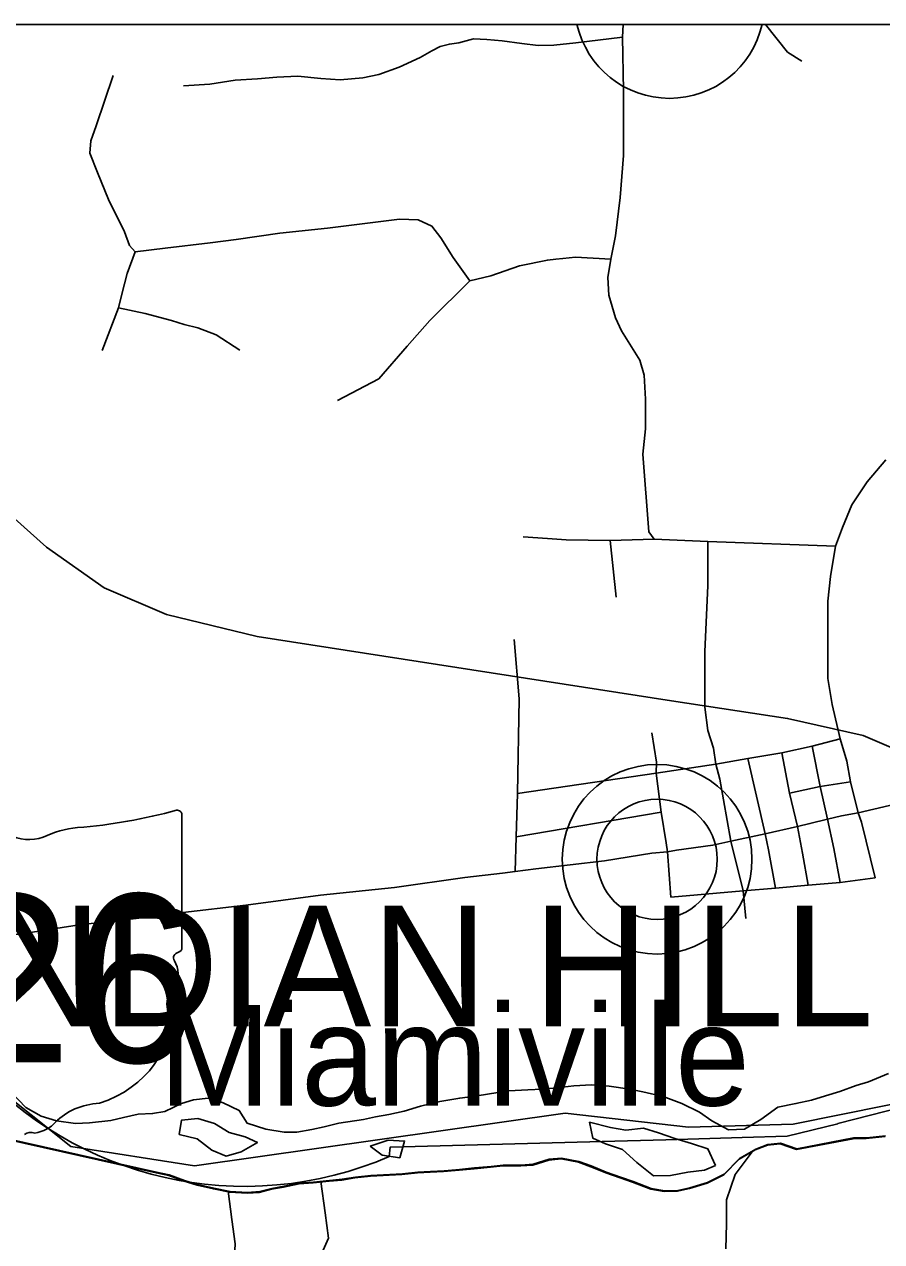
# Model space of a CAD drawing. Extents: x 0 to 34, y 0 to 22.
# Drawn here: x 5.8664 to 6.2026, y 20.4224 to 20.9 of the extents above; entities that cross this region are included whole.
import ezdxf

# ---------------------------------------------------------------- set-up
doc = ezdxf.new("R2010")
doc.units = 0
for name, color, linetype in [('GM_X_City_Street', 7, 'Continuous'), ('GM_X_Corporation', 7, 'Continuous'), ('GM_X_Corporation_Text', 7, 'Continuous'), ('GM_X_County_Road', 7, 'Continuous'), ('GM_X_Interstate_Shield', 7, 'Continuous'), ('GM_X_Major_River', 7, 'Continuous'), ('GM_X_Minor_River', 7, 'Continuous'), ('GM_X_Rail_Line', 7, 'Continuous'), ('GM_X_State_Route', 7, 'Continuous'), ('GM_X_State_Shield', 7, 'Continuous'), ('GM_X_Township_Road', 7, 'Continuous'), ('GM_X_Unincorporated', 7, 'Continuous'), ('GM_X_Unincorporated_Location', 7, 'Continuous'), ('GM_X_Unincorporated_Text', 7, 'Continuous'), ('SH_Cut_Line', 7, 'Continuous'), ('SH_Data', 7, 'Continuous')]:
    doc.layers.add(name, color=color, linetype=linetype)

msp = doc.modelspace()

# ---------------------------------------------------------------- linework, layer by layer
at = {"layer": 'GM_X_City_Street'}
msp.add_lwpolyline([(6.210617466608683, 20.475155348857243), (6.185514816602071, 20.46873130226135), (6.1854388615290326, 20.468712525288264), (6.165556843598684, 20.463792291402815), (6.14796187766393, 20.463259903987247), (6.135189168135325, 20.46290819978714), (6.118026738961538, 20.462419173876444), (6.093002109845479, 20.4617448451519), (6.009866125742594, 20.459504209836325), (6.009529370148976, 20.455825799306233), (6.004248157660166, 20.453666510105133), (5.998884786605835, 20.451720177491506), (5.993447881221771, 20.44999001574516), (5.987946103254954, 20.448478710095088), (5.982388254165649, 20.447188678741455), (5.976783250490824, 20.446122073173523), (5.971140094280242, 20.445280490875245), (5.965467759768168, 20.444665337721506), (5.959775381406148, 20.444277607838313), (5.954072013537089, 20.444117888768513), (5.948366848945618, 20.444186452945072), (5.942669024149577, 20.44448318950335), (5.936987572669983, 20.44500762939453), (5.9320452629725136, 20.445651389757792), (5.927128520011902, 20.446467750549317), (5.921599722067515, 20.447598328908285), (5.916120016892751, 20.44894687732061), (5.910697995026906, 20.45051130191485), (5.905342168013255, 20.452289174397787), (5.900060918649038, 20.45427766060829), (5.895008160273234, 20.45640819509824), (5.890041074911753, 20.458731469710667), (5.88516699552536, 20.461244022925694), (5.880393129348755, 20.463942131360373), (5.875726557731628, 20.466821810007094), (5.871174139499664, 20.46987881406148), (5.866742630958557, 20.473108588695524), (5.86243861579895, 20.476506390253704)], dxfattribs=at)
at = {"layer": 'GM_X_Corporation'}
for points in [[(6.241335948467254, 20.483305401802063), (6.167899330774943, 20.46855095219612), (6.1268609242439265, 20.467305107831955), (6.07857115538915, 20.472816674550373), (5.9331332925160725, 20.452109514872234), (5.884653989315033, 20.459711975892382), (5.8371253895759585, 20.497528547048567), (5.8165456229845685, 20.52954152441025), (5.804994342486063, 20.54750845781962), (5.782941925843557, 20.598249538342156), (5.722870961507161, 20.838850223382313), (5.714786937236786, 20.866771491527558), (5.696394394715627, 20.889317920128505), (5.67695703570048, 20.9), (5.045183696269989, 20.9)], [(8.266159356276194, 20.9), (5.67695703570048, 20.9), (5.696394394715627, 20.889317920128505), (5.714786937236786, 20.866771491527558), (5.722870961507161, 20.838850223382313), (5.782941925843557, 20.598249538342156), (5.804994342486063, 20.54750845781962), (5.8165456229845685, 20.52954152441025), (5.8371253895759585, 20.497528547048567), (5.884653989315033, 20.459711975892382), (5.9331332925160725, 20.452109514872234), (6.07857115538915, 20.472816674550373), (6.1268609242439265, 20.467305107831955), (6.167899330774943, 20.46855095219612), (6.241335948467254, 20.483305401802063)]]:
    msp.add_lwpolyline(points, dxfattribs=at)
at = {"layer": 'GM_X_County_Road'}
for points in [[(6.143468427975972, 20.57957584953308), (6.139153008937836, 20.603918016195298), (6.137621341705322, 20.60980860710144), (6.136723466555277, 20.616059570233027), (6.134508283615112, 20.62298784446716), (6.133293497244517, 20.6320598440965), (6.133293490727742, 20.653987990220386), (6.134436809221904, 20.67970029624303), (6.134436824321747, 20.697129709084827), (6.113437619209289, 20.697987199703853), (6.111374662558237, 20.700948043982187), (6.10899171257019, 20.731435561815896), (6.110029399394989, 20.741312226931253), (6.110029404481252, 20.752938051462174), (6.1094763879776, 20.762348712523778), (6.107814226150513, 20.768254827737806), (6.100618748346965, 20.77969425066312), (6.0982202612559, 20.78486094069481), (6.09563537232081, 20.793718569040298), (6.095268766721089, 20.800730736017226), (6.096374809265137, 20.807926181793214), (6.098220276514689, 20.81696713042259), (6.10006573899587, 20.83209747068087), (6.101358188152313, 20.84852029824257), (6.101358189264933, 20.873984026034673), (6.100988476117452, 20.895020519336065), (6.101285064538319, 20.9)], [(6.1934358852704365, 20.590704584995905), (6.190434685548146, 20.602774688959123), (6.188983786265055, 20.610892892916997), (6.186364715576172, 20.61963245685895), (6.183220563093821, 20.633131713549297), (6.181580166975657, 20.64341538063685), (6.181580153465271, 20.65984440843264), (6.181580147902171, 20.67370095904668), (6.182580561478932, 20.683416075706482), (6.184578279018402, 20.69527182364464), (6.18729364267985, 20.702557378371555), (6.19100634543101, 20.711557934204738), (6.196902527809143, 20.720524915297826), (6.204318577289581, 20.729143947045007)]]:
    msp.add_lwpolyline(points, dxfattribs=at)
at = {"layer": 'GM_X_Interstate_Shield'}
msp.add_line((6.155732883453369, 20.9), (6.083146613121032, 20.9), dxfattribs=at)
msp.add_arc((6.119439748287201, 20.90817110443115), 0.03720159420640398, 192.68812024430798, 347.31187975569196, dxfattribs=at)
at = {"layer": 'GM_X_Major_River'}
for points in [[(6.205346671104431, 20.48838841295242), (6.197493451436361, 20.485127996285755), (6.192716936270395, 20.483705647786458), (6.186213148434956, 20.48136757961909), (6.1806695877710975, 20.479580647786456), (6.17513076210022, 20.477983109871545), (6.169025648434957, 20.476588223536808), (6.161973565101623, 20.47521322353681), (6.155225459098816, 20.47040829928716), (6.148876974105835, 20.466546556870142), (6.142608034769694, 20.466295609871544), (6.1360426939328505, 20.469854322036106), (6.13118095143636, 20.473186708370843), (6.124231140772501, 20.476561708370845), (6.11689023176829, 20.47937515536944), (6.108960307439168, 20.481251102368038), (6.103858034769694, 20.48230602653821), (6.095720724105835, 20.483424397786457), (6.088898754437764, 20.48394523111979), (6.081867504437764, 20.48352098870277), (6.0752065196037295, 20.482706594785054), (6.069501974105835, 20.482253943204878), (6.063802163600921, 20.481991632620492), (6.05639023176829, 20.481574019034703), (6.0487728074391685, 20.480399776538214), (6.043250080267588, 20.479563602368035), (6.037158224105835, 20.478738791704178), (6.029346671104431, 20.477377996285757), (6.021716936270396, 20.47563462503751), (6.015410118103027, 20.473672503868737), (6.009305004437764, 20.472277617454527), (6.0041620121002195, 20.47143197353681), (5.999394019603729, 20.470390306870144), (5.989681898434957, 20.468878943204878), (5.983956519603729, 20.467475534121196), (5.979188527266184, 20.466432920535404), (5.973282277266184, 20.46541492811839), (5.968344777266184, 20.465325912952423), (5.961160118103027, 20.466614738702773)], [(5.961160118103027, 20.466614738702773), (5.953807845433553, 20.468858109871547), (5.950690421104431, 20.47386568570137), (5.944302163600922, 20.47684958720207), (5.938457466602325, 20.47868102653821), (5.932749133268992, 20.478038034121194), (5.927972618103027, 20.476614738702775), (5.92145273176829, 20.47351720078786), (5.916688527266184, 20.472664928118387), (5.910988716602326, 20.472402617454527), (5.905267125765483, 20.471188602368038), (5.90030595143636, 20.469960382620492), (5.891932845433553, 20.468991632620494), (5.8864224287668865, 20.46872458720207), (5.879044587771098, 20.469826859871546), (5.8730104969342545, 20.471663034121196), (5.867010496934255, 20.475019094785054), (5.861257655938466, 20.48103140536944)], [(5.951475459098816, 20.457688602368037), (5.957818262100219, 20.461360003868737), (5.952931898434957, 20.463552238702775), (5.9467046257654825, 20.465200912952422), (5.9408978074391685, 20.468743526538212), (5.934488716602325, 20.470776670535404), (5.928020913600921, 20.47014977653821), (5.927137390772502, 20.464464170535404)], [(6.088010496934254, 20.469323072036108), (6.089391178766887, 20.463020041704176), (6.094277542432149, 20.460827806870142), (6.101062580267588, 20.458596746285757), (6.1066459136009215, 20.453538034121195), (6.1131733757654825, 20.448270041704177), (6.119818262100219, 20.44832212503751), (6.126681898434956, 20.449701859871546), (6.133153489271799, 20.450520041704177), (6.137418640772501, 20.452284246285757)], [(6.137418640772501, 20.452284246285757), (6.134474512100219, 20.458858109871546), (6.128065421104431, 20.460891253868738), (6.121465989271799, 20.46292913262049), (6.115060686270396, 20.465152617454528), (6.109216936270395, 20.46698500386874), (6.102366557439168, 20.466175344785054), (6.096316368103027, 20.467251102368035), (6.088010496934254, 20.469323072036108)], [(5.843280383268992, 20.466190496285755), (5.918078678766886, 20.44943954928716), (5.922990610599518, 20.448388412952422), (5.9290161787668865, 20.446172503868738)], [(5.843446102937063, 20.466483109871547), (5.918244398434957, 20.449732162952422), (5.923156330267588, 20.448681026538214), (5.9291818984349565, 20.44646511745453)], [(5.927137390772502, 20.464464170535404), (5.934124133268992, 20.46279939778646), (5.939910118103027, 20.458306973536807), (5.945552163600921, 20.455909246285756), (5.951475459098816, 20.457688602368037)], [(5.9290161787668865, 20.446172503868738), (5.934105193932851, 20.444546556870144), (5.940526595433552, 20.443083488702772), (5.94695273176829, 20.44180886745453), (5.9537784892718, 20.441478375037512), (5.958529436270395, 20.441761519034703), (5.963301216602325, 20.442993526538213), (5.968065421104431, 20.443846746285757), (5.974165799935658, 20.44505223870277), (5.979680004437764, 20.44550773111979), (5.985957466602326, 20.446139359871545), (5.990902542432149, 20.446608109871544), (5.996045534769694, 20.447452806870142), (6.002133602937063, 20.448088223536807), (6.014486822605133, 20.44878329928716), (6.020573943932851, 20.449418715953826), (6.025514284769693, 20.449698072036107), (6.030835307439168, 20.449967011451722), (6.036918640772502, 20.450413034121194), (6.042817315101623, 20.451052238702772), (6.049284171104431, 20.451679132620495), (6.054038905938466, 20.452150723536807), (6.061062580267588, 20.45219617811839), (6.065814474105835, 20.45247932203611), (6.072121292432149, 20.45443954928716), (6.076876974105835, 20.45491208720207), (6.08368095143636, 20.453631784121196), (6.088576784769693, 20.451819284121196), (6.094408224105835, 20.449417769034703), (6.100058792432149, 20.44739882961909), (6.104958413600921, 20.445776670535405), (6.11210898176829, 20.442967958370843), (6.117404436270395, 20.442098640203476), (6.122531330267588, 20.442181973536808), (6.127299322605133, 20.44322458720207), (6.1341781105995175, 20.445364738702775), (6.1407036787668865, 20.448651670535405), (6.146722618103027, 20.45480318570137), (6.153066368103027, 20.458474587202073), (6.157851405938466, 20.46027761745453), (6.162795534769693, 20.460745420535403), (6.169200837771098, 20.45852193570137), (6.191501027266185, 20.462815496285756), (6.196627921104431, 20.46289882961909), (6.204048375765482, 20.46369712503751)], [(5.9291818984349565, 20.44646511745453), (5.934270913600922, 20.444839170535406), (5.940692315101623, 20.443376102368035), (5.947118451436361, 20.442101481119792), (5.9539442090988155, 20.441770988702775), (5.958695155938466, 20.44205413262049), (5.963466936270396, 20.443286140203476), (5.9682311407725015, 20.444139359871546), (5.974331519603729, 20.445344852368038), (5.979845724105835, 20.445800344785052), (5.986123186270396, 20.446431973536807), (5.991068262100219, 20.44690072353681), (5.996211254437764, 20.447745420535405), (6.002299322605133, 20.448379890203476), (6.014652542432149, 20.449075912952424), (6.020739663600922, 20.449711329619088), (6.025680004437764, 20.44999068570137), (6.031001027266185, 20.45025962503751), (6.0370843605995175, 20.450705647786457), (6.042983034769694, 20.451344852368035), (6.049449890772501, 20.451971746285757), (6.0542046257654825, 20.452443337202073), (6.061228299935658, 20.452488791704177), (6.065980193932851, 20.45277193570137), (6.07228701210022, 20.45473216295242), (6.077042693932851, 20.45520470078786), (6.083846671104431, 20.45392439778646), (6.088742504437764, 20.45211189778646), (6.094573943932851, 20.44971038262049), (6.10022451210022, 20.447691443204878), (6.105124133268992, 20.446069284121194), (6.112274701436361, 20.443260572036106), (6.117570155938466, 20.44239125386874), (6.122697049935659, 20.44247458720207), (6.127465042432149, 20.443517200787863), (6.134343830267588, 20.445657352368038), (6.1408693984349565, 20.448944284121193), (6.146888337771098, 20.45509579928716), (6.153232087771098, 20.45876720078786), (6.1580171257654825, 20.460570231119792), (6.162961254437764, 20.461038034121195), (6.169366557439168, 20.45881454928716), (6.191666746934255, 20.463108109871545), (6.196793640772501, 20.463191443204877), (6.204214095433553, 20.46398973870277)], [(6.013679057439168, 20.455265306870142), (6.015532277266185, 20.46188083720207), (6.009085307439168, 20.46220470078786), (6.002011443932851, 20.459878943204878)], [(6.002011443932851, 20.459878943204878), (6.006680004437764, 20.45636000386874), (6.013679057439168, 20.455265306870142)]]:
    msp.add_lwpolyline(points, dxfattribs=at)
at = {"layer": 'GM_X_Minor_River'}
for points in [[(6.152253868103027, 20.45820091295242), (6.145183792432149, 20.448770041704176), (6.141753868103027, 20.438877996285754), (6.141753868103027, 20.42936568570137), (6.141563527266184, 20.41966398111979)], [(5.982672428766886, 20.44608443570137), (5.984353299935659, 20.433748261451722), (5.985687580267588, 20.423855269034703), (5.981494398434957, 20.41434390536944), (5.974824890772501, 20.404452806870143), (5.969298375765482, 20.39456076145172), (5.9652974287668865, 20.384288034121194), (5.962629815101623, 20.374776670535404), (5.963392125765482, 20.364694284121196), (5.968346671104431, 20.35480318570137), (5.9731108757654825, 20.343959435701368), (5.977112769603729, 20.333686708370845), (5.9790180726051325, 20.32398500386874), (5.978638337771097, 20.31409390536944), (5.973111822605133, 20.304392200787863), (5.967585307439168, 20.294880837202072), (5.9637747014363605, 20.284989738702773), (5.956343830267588, 20.272815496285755), (5.953676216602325, 20.270532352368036)], [(5.946384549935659, 20.442247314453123), (5.947766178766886, 20.43108538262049), (5.9490995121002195, 20.421573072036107), (5.9485284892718, 20.411491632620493), (5.945288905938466, 20.40159958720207), (5.938047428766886, 20.39132780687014), (5.930806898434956, 20.38086568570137), (5.922803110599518, 20.371163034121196), (5.915370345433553, 20.361651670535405), (5.9107983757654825, 20.35214030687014), (5.905271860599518, 20.34262894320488), (5.896888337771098, 20.332737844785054), (5.8873599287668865, 20.323986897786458), (5.880436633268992, 20.320719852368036)]]:
    msp.add_lwpolyline(points, dxfattribs=at)
at = {"layer": 'GM_X_Rail_Line'}
msp.add_lwpolyline([(6.313026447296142, 20.512683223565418), (6.267738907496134, 20.57017428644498), (6.249440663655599, 20.591806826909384), (6.228644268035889, 20.606691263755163), (6.195370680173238, 20.620945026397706), (6.16577602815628, 20.627726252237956), (6.120244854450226, 20.63462965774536), (5.957676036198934, 20.65988812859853), (5.922170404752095, 20.66845440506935), (5.897657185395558, 20.678958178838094), (5.875054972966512, 20.694943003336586), (5.856143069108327, 20.711752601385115), (5.84043571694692, 20.731655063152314), (5.827115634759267, 20.752851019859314), (5.813431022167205, 20.784532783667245), (5.808316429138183, 20.80762367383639), (5.805348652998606, 20.834438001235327), (5.807231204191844, 20.862498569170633), (5.813485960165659, 20.89034511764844), (5.816634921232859, 20.9)], dxfattribs=at)
at = {"layer": 'GM_X_State_Route'}
for points in [[(6.053940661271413, 20.567009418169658), (6.058887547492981, 20.5675803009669), (6.0669404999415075, 20.568633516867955), (6.093939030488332, 20.571774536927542), (6.112508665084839, 20.574847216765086), (6.118703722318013, 20.57539401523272), (6.1221523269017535, 20.575990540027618), (6.136366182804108, 20.577919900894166), (6.143468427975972, 20.57957584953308), (6.1569366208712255, 20.58242481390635), (6.169649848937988, 20.585273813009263), (6.174508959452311, 20.586417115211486), (6.181365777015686, 20.58813210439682), (6.186936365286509, 20.589418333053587), (6.1934358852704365, 20.590704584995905), (6.2119340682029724, 20.594988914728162), (6.225722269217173, 20.597990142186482), (6.236931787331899, 20.600382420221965), (6.252292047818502, 20.60313197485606), (6.256124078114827, 20.60414080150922)], [(5.841386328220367, 20.540578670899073), (5.845263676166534, 20.540594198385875), (5.852350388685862, 20.541610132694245), (5.867098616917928, 20.543511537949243), (5.887874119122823, 20.54677682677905), (5.910227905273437, 20.54920637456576), (5.928514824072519, 20.55156136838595), (5.953226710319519, 20.55441966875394), (5.982496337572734, 20.55835296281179), (6.011511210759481, 20.561301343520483), (6.039100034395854, 20.56529675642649), (6.053940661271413, 20.567009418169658)]]:
    msp.add_lwpolyline(points, dxfattribs=at)
at = {"layer": 'GM_X_State_Shield'}
for p, q in [((5.928131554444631, 20.53764884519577), (5.928131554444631, 20.58999154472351)), ((5.928115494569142, 20.537661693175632), (5.928131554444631, 20.53764884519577))]:
    msp.add_line(p, q, dxfattribs=at)
for centre, major_axis, ratio, start_param, end_param in [((5.8694303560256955, 20.723927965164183), (0.1747598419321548, 0), 0.7999999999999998, 4.81439421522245, 5.042368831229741), ((5.926303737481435, 20.590208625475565), (0.0018345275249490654, 0), 0.8, 6.141151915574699, 7.989035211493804), ((5.891721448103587, 20.556950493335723), (0.03515899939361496, 0), 0.7999999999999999, 1.6990113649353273, 2.107814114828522), ((5.868124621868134, 20.590819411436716), (0.013361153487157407, 0), 0.8000000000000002, 4.0815607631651, 5.145722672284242), ((5.927707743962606, 20.533806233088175), (0.002839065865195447, 0), 0.8000000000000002, 1.8839779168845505, 3.671072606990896), ((5.926174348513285, 20.537446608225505), (0.0019633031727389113, 0), 0.7999999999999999, 5.054540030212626, 6.418171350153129), ((5.90964583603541, 20.52718975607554), (0.01704292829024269, 0), 0.8000000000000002, 5.934694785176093, 6.69594811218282), ((5.934704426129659, 20.515744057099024), (0.012399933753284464, 0), 0.8000000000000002, 2.3877238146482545, 3.2625368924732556), ((5.879220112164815, 20.50908537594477), (0.043711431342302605, 0), 0.8000000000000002, 5.1017524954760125, 6.440017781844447), ((5.897650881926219, 20.457638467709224), (0.023939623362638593, 0), 0.8000000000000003, 1.6476453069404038, 2.4884337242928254), ((5.8673194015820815, 20.476032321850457), (0.01412211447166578, 0), 0.7999999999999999, 4.93706856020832, 5.642249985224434), ((5.868922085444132, 20.46227696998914), (0.0037586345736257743, 0), 0.8000000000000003, 1.1475841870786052, 2.315151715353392)]:
    msp.add_ellipse(centre, major_axis=major_axis, ratio=ratio, start_param=start_param, end_param=end_param, dxfattribs=at)
at = {"layer": 'GM_X_Township_Road'}
for p, q in [((6.071642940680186, 20.698252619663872), (6.062009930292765, 20.698987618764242)), ((6.096154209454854, 20.697558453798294), (6.098456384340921, 20.675214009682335)), ((6.134436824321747, 20.697129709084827), (6.184578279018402, 20.69527182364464)), ((6.059288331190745, 20.581256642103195), (6.116152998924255, 20.59098418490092)), ((6.1199837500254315, 20.557548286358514), (6.118703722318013, 20.57539401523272))]:
    msp.add_line(p, q, dxfattribs=at)
for points in [[(6.15714262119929, 20.9), (6.165756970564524, 20.8891174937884), (6.171290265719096, 20.885609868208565)], [(5.928828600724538, 20.875829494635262), (5.939161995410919, 20.87656892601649), (5.949125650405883, 20.878044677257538), (5.957796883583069, 20.878597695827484), (5.965362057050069, 20.879337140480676), (5.9736666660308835, 20.87970685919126), (5.982707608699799, 20.878784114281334), (5.990272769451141, 20.878227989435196), (5.999130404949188, 20.87896742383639), (6.005406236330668, 20.88025986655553), (6.013338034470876, 20.883211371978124), (6.021577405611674, 20.886964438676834), (6.0262159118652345, 20.88965809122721), (6.029490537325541, 20.891261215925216), (6.033128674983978, 20.89228027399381), (6.036741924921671, 20.89273075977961), (6.042492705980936, 20.894284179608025), (6.047845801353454, 20.894097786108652), (6.053748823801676, 20.89354474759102), (6.061500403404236, 20.89243871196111), (6.067959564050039, 20.89169929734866), (6.0740489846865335, 20.891885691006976), (6.082720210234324, 20.892805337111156), (6.100988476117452, 20.895020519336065)], [(5.896924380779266, 20.772004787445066), (5.903271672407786, 20.788735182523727), (5.904654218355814, 20.794178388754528), (5.906686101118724, 20.802296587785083), (5.909820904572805, 20.810694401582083), (5.907605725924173, 20.81327618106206), (5.90567015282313, 20.818536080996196), (5.899409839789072, 20.831243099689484), (5.895050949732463, 20.841852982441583), (5.892108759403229, 20.84944303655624), (5.892475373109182, 20.854333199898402), (5.894507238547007, 20.86014611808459), (5.901149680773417, 20.87989015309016)], [(6.041125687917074, 20.79937613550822), (6.034560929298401, 20.80847920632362), (6.029760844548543, 20.81623081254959), (6.026256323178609, 20.820841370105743), (6.020903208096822, 20.823242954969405), (6.0135244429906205, 20.823609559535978), (5.9853142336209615, 20.820055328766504), (5.966651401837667, 20.818048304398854), (5.949492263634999, 20.81560941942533), (5.939227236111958, 20.814342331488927)], [(5.939227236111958, 20.814342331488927), (5.921630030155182, 20.812170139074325), (5.909820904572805, 20.810694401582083)], [(6.0776202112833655, 20.808147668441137), (6.074909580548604, 20.807870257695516), (6.071547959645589, 20.807525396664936), (6.060652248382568, 20.80524498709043), (6.0493215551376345, 20.801283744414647), (6.041125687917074, 20.79937613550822), (6.025460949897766, 20.783767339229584), (6.0164759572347, 20.773788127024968), (6.00540625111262, 20.760872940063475), (5.98916674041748, 20.752385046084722)], [(6.096374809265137, 20.807926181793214), (6.082589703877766, 20.808656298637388), (6.0776202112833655, 20.808147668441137)], [(5.903271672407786, 20.788735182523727), (5.913788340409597, 20.786613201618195), (5.924121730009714, 20.78375489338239), (5.929011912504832, 20.78218594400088), (5.934455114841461, 20.78098670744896), (5.94165058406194, 20.778125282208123), (5.950877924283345, 20.7721290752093)], [(6.113437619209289, 20.697987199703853), (6.096154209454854, 20.697558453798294), (6.078867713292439, 20.697701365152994), (6.071642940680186, 20.698252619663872)], [(6.058887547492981, 20.5675803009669), (6.059288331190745, 20.581256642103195), (6.059869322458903, 20.59820452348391), (6.060512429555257, 20.63541835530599), (6.058533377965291, 20.658642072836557)], [(6.114152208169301, 20.606276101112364), (6.114295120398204, 20.610489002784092), (6.112517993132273, 20.622040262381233)], [(6.059869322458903, 20.59820452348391), (6.114152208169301, 20.606276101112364), (6.137621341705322, 20.60980860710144), (6.1501233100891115, 20.611961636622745), (6.163451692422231, 20.61425449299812), (6.175437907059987, 20.61684561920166), (6.186364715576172, 20.61963245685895)], [(6.169649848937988, 20.585273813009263), (6.168792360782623, 20.588560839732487), (6.1664932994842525, 20.598412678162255), (6.163451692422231, 20.61425449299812)], [(6.186374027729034, 20.563323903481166), (6.18393514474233, 20.576705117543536), (6.181365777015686, 20.58813210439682), (6.1785758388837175, 20.600985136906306), (6.175437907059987, 20.61684561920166)], [(6.161050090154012, 20.561121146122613), (6.158222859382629, 20.57620490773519), (6.1569366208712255, 20.58242481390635), (6.1501233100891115, 20.611961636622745)], [(6.118703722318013, 20.57539401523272), (6.118082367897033, 20.5788457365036), (6.116152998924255, 20.59098418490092), (6.114152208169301, 20.606276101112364)], [(6.1664932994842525, 20.598412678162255), (6.1785758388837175, 20.600985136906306), (6.190434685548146, 20.602774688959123)], [(6.200078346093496, 20.565132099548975), (6.194793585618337, 20.586988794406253), (6.1934358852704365, 20.590704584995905)], [(6.173785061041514, 20.562227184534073), (6.171650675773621, 20.57484721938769), (6.169649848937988, 20.585273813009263)], [(6.149436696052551, 20.54920638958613), (6.148346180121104, 20.560015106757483), (6.143468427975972, 20.57957584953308)], [(6.1199837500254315, 20.557548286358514), (6.148346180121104, 20.560015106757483), (6.161050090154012, 20.561121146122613), (6.173785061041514, 20.562227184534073), (6.186374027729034, 20.563323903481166), (6.200078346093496, 20.565132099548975)]]:
    msp.add_lwpolyline(points, dxfattribs=at)
at = {"layer": 'GM_X_Unincorporated'}
for radius in [0.03720159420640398, 0.023582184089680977]:
    msp.add_circle((6.114577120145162, 20.57244208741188), radius, dxfattribs=at)
at = {"layer": 'GM_X_Unincorporated_Location'}
msp.add_line((6.114577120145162, 20.57244208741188), (6.114577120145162, 20.57244208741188), dxfattribs=at)
at = {"layer": 'SH_Cut_Line'}
for points in [[(6.241335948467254, 20.483305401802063), (6.167899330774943, 20.46855095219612), (6.1268609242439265, 20.467305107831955), (6.07857115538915, 20.472816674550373), (5.9331332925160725, 20.452109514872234), (5.884653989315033, 20.459711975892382), (5.8371253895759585, 20.497528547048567), (5.8165456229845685, 20.52954152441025), (5.804994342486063, 20.54750845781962), (5.782941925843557, 20.598249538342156), (5.722870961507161, 20.838850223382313), (5.714786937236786, 20.866771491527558), (5.696394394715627, 20.889317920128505), (5.67695703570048, 20.9), (2.100000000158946, 20.9)], [(8.900000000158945, 20.9), (5.67695703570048, 20.9), (5.696394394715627, 20.889317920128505), (5.714786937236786, 20.866771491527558), (5.722870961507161, 20.838850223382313), (5.782941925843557, 20.598249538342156), (5.804994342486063, 20.54750845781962), (5.8165456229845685, 20.52954152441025), (5.8371253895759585, 20.497528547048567), (5.884653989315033, 20.459711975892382), (5.9331332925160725, 20.452109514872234), (6.07857115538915, 20.472816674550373), (6.1268609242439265, 20.467305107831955), (6.167899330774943, 20.46855095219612), (6.241335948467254, 20.483305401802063)]]:
    msp.add_lwpolyline(points, dxfattribs=at)
at = {"layer": 'SH_Data'}
msp.add_line((2.1, 20.9), (8.899999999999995, 20.9), dxfattribs=at)

# ---------------------------------------------------------------- texts
at = {"layer": 'GM_X_Corporation_Text'}
msp.add_text('INDIAN HILL', height=0.04734848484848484, rotation=1e-05, dxfattribs=at).set_placement((5.833601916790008, 20.506947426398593))
at = {"layer": 'GM_X_State_Shield'}
msp.add_text('126', height=0.06591810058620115, dxfattribs=at).set_placement((5.787052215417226, 20.49278607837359))
at = {"layer": 'GM_X_Unincorporated_Text'}
msp.add_text('Miamiville', height=0.03948863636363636, rotation=1e-05, dxfattribs=at).set_placement((5.9192035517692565, 20.475804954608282))

doc.saveas('drawing.dxf')
